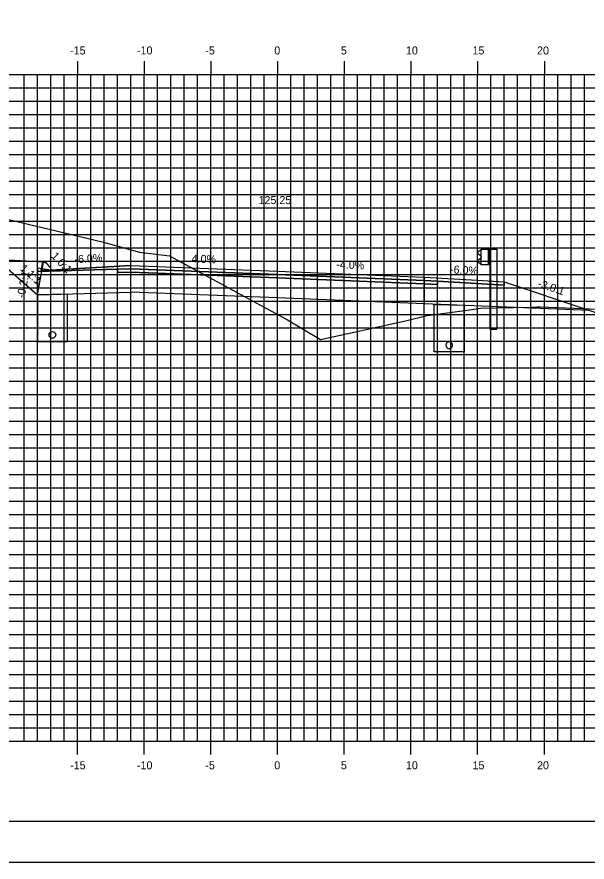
# Model space of a CAD drawing. Extents: x 850598 to 870284, y 366541 to 366651.
# Drawn here: x 867263.1 to 867305.8, y 366541.2 to 366604.5 of the extents above; entities that cross this region are included whole.
import ezdxf

# ---------------------------------------------------------------- set-up
doc = ezdxf.new("R2010")
doc.units = 0
for name, color, linetype in [('ANNOTATION', 7, 'Continuous'), ('BORDER', 7, 'Continuous'), ('D_Curb_Type_3M2_Lt', 7, 'Continuous'), ('D_Drainage_Underdrain', 7, 'Continuous'), ('D_Drainage_Underdrain_06in', 7, 'Continuous'), ('D_Guardrail_Beam_Rt', 7, 'Continuous'), ('D_Roadway_Berm', 7, 'Continuous'), ('D_Roadway_Centerline', 7, 'Continuous'), ('D_Roadway_Centerline_Text', 7, 'Continuous'), ('D_Roadway_Edge_Shoulder', 7, 'Continuous'), ('D_Roadway_Edge_TW', 7, 'Continuous'), ('D_Roadway_Pavement', 7, 'Continuous'), ('D_Roadway_SubGrade', 7, 'Continuous'), ('H_V ANNOTATION', 7, 'Continuous'), ('MAJOR', 7, 'Continuous'), ('MINOR', 7, 'Continuous'), ('PLOT BOUNDARY', 7, 'Continuous'), ('S_Roadway_Centerline', 7, 'Continuous')]:
    doc.layers.add(name, color=color, linetype=linetype)

msp = doc.modelspace()

# ---------------------------------------------------------------- linework, layer by layer
at = {"layer": 'BORDER'}
msp.add_line((867237.638, 366544.225), (867397.638, 366544.225), dxfattribs=at)
at = {"layer": 'D_Curb_Type_3M2_Lt'}
for p, q in [((867264.996, 366586.045), (867264.888, 366585.551)), ((867265.132, 366586.174), (867265.136, 366586.174)), ((867265.638, 366585.718), (867265.284, 366586.119)), ((867265.638, 366585.551), (867265.638, 366585.718)), ((867264.888, 366585.551), (867265.638, 366585.551))]:
    msp.add_line(p, q, dxfattribs=at)
msp.add_arc((867265.159, 366586.009), 0.167, 41.38705, 167.66476, dxfattribs=at)
at = {"layer": 'D_Drainage_Underdrain'}
for points in [[(867264.638, 366583.701), (867264.638, 366580.2), (867266.888, 366580.2), (867266.888, 366583.746)], [(867296.638, 366582.919), (867296.638, 366579.418), (867294.388, 366579.418), (867294.388, 366582.964)]]:
    msp.add_lwpolyline(points, close=True, dxfattribs=at)
at = {"layer": 'D_Drainage_Underdrain_06in'}
for points in [[(867265.763, 366580.95), (867265.84, 366580.938), (867265.91, 366580.903), (867265.965, 366580.847), (867266.001, 366580.778), (867266.013, 366580.7), (867266.001, 366580.623), (867265.965, 366580.554), (867265.91, 366580.498), (867265.84, 366580.463), (867265.763, 366580.45), (867265.686, 366580.463), (867265.616, 366580.498), (867265.561, 366580.554), (867265.525, 366580.623), (867265.513, 366580.7), (867265.525, 366580.778), (867265.561, 366580.847), (867265.616, 366580.903), (867265.686, 366580.938)], [(867295.513, 366580.168), (867295.436, 366580.156), (867295.366, 366580.121), (867295.311, 366580.065), (867295.275, 366579.996), (867295.263, 366579.918), (867295.275, 366579.841), (867295.311, 366579.771), (867295.366, 366579.716), (867295.436, 366579.681), (867295.513, 366579.668), (867295.59, 366579.681), (867295.66, 366579.716), (867295.715, 366579.771), (867295.751, 366579.841), (867295.763, 366579.918), (867295.751, 366579.996), (867295.715, 366580.065), (867295.66, 366580.121), (867295.59, 366580.156)]]:
    msp.add_lwpolyline(points, close=True, dxfattribs=at)
at = {"layer": 'D_Guardrail_Beam_Rt'}
for p, q in [((867297.819, 366587.03), (867297.675, 366586.93)), ((867297.909, 366587.05), (867297.835, 366587.037)), ((867297.909, 366587.124), (867298.596, 366587.124)), ((867297.909, 366585.958), (867297.909, 366587.124)), ((867298.43, 366587.124), (867298.43, 366585.958)), ((867298.534, 366587.124), (867298.534, 366585.958)), ((867298.596, 366587.124), (867299.067, 366587.124)), ((867298.596, 366587.124), (867298.596, 366585.958)), ((867299.067, 366587.124), (867299.067, 366581.124)), ((867297.675, 366586.787), (867297.871, 366586.651)), ((867297.871, 366586.431), (867297.675, 366586.295)), ((867297.904, 366586.586), (867297.904, 366586.495)), ((867297.675, 366586.152), (867297.819, 366586.052)), ((867297.835, 366586.045), (867297.909, 366586.032)), ((867298.596, 366585.958), (867297.909, 366585.958)), ((867298.575, 366581.124), (867298.575, 366585.958)), ((867298.575, 366581.124), (867299.067, 366581.124))]:
    msp.add_line(p, q, dxfattribs=at)
for centre, major_axis, start_param, end_param in [((867297.726, 366586.858), (-0.0877, 0), 5.323254, 7.243116), ((867297.843, 366586.996), (-0.0417, 0), 4.886922, 5.323254), ((867297.726, 366586.223), (-0.0877, 0), 5.323254, 7.243116), ((867297.825, 366586.586), (0.0789, 0), 0, 0.959931), ((867297.825, 366586.495), (0.0789, 0), 5.323254, 6.283185), ((867297.843, 366586.086), (-0.0417, 0), 0.959931, 1.396263)]:
    msp.add_ellipse(centre, major_axis=major_axis, ratio=0.995501, start_param=start_param, end_param=end_param, dxfattribs=at)
at = {"layer": 'D_Roadway_Berm'}
msp.add_lwpolyline([(867265.093, 366586.149), (867261.593, 366586.359)], dxfattribs=at)
at = {"layer": 'D_Roadway_Centerline'}
msp.add_lwpolyline([(867249.5, 366592.406), (867261.593, 366586.359), (867264.638, 366583.701), (867265.093, 366586.149), (867265.183, 366586.151), (867265.261, 366586.105), (867265.631, 366585.717), (867265.638, 366585.551), (867271.638, 366585.911), (867282.638, 366585.471), (867293.638, 366585.031), (867297.638, 366584.791), (867299.638, 366584.671), (867306.047, 366582.534), (867347.3, 366568.225), (867354.736, 366565.646), (867364.598, 366562.225), (867368.598, 366562.225)], dxfattribs=at)
at = {"layer": 'D_Roadway_Edge_Shoulder'}
for points in [[(867271.638, 366585.911), (867265.638, 366585.551), (867264.638, 366585.709), (867264.638, 366585.459), (867270.638, 366585.632), (867271.638, 366585.661)], [(867293.638, 366585.031), (867297.638, 366584.791), (867297.638, 366584.791), (867299.638, 366584.671), (867299.638, 366584.421), (867294.638, 366584.721), (867293.638, 366584.781)]]:
    msp.add_lwpolyline(points, close=True, dxfattribs=at)
at = {"layer": 'D_Roadway_Edge_TW'}
msp.add_lwpolyline([(867271.638, 366585.661), (867271.638, 366585.911), (867282.638, 366585.471), (867293.638, 366585.031), (867293.638, 366584.781), (867282.638, 366585.221)], close=True, dxfattribs=at)
at = {"layer": 'D_Roadway_Pavement'}
for points in [[(867271.638, 366585.661), (867270.638, 366585.632), (867270.638, 366585.382), (867271.638, 366585.411)], [(867271.638, 366585.411), (867271.638, 366585.661), (867282.638, 366585.221), (867293.638, 366584.781), (867293.638, 366584.531), (867282.638, 366584.971)], [(867293.638, 366584.781), (867294.638, 366584.721), (867294.638, 366584.471), (867293.638, 366584.531)]]:
    msp.add_lwpolyline(points, close=True, dxfattribs=at)
at = {"layer": 'D_Roadway_SubGrade'}
for points in [[(867271.638, 366585.411), (867270.638, 366585.382), (867270.638, 366585.632), (867264.638, 366585.459), (867264.638, 366583.701), (867271.638, 366583.911)], [(867271.638, 366583.911), (867271.638, 366585.411), (867282.638, 366584.971), (867293.638, 366584.531), (867293.638, 366583.031), (867282.638, 366583.471)], [(867293.638, 366584.531), (867294.638, 366584.471), (867294.638, 366584.721), (867299.638, 366584.421), (867299.638, 366584.671), (867306.047, 366582.534), (867293.638, 366583.031)]]:
    msp.add_lwpolyline(points, close=True, dxfattribs=at)
at = {"layer": 'MAJOR'}
for p, q in [((867267.638, 366601.227), (867267.638, 366600.225)), ((867267.638, 366601.227), (867267.638, 366600.225)), ((867272.638, 366601.227), (867272.638, 366600.225)), ((867272.638, 366601.227), (867272.638, 366600.225)), ((867277.638, 366601.227), (867277.638, 366600.225)), ((867277.638, 366601.227), (867277.638, 366600.225)), ((867282.638, 366601.227), (867282.638, 366600.225)), ((867282.638, 366601.227), (867282.638, 366600.225)), ((867287.638, 366601.227), (867287.638, 366600.225)), ((867287.638, 366601.227), (867287.638, 366600.225)), ((867292.638, 366601.227), (867292.638, 366600.225)), ((867292.638, 366601.227), (867292.638, 366600.225)), ((867297.638, 366601.227), (867297.638, 366600.225)), ((867297.638, 366601.227), (867297.638, 366600.225)), ((867302.638, 366601.227), (867302.638, 366600.225)), ((867302.638, 366601.227), (867302.638, 366600.225)), ((867242.638, 366600.225), (867382.638, 366600.225)), ((867242.638, 366600.225), (867382.638, 366600.225)), ((867242.638, 366600.225), (867382.638, 366600.225)), ((867242.638, 366600.225), (867382.638, 366600.225)), ((867267.638, 366550.225), (867267.638, 366600.225)), ((867267.638, 366550.225), (867267.638, 366600.225)), ((867272.638, 366550.225), (867272.638, 366600.225)), ((867272.638, 366550.225), (867272.638, 366600.225)), ((867277.638, 366550.225), (867277.638, 366600.225)), ((867277.638, 366550.225), (867277.638, 366600.225)), ((867282.638, 366550.225), (867282.638, 366600.225)), ((867282.638, 366550.225), (867282.638, 366600.225)), ((867287.638, 366550.225), (867287.638, 366600.225)), ((867287.638, 366550.225), (867287.638, 366600.225)), ((867292.638, 366550.225), (867292.638, 366600.225)), ((867292.638, 366550.225), (867292.638, 366600.225)), ((867297.638, 366550.225), (867297.638, 366600.225)), ((867297.638, 366550.225), (867297.638, 366600.225)), ((867302.638, 366550.225), (867302.638, 366600.225)), ((867302.638, 366550.225), (867302.638, 366600.225)), ((867242.638, 366595.225), (867382.638, 366595.225)), ((867242.638, 366595.225), (867382.638, 366595.225)), ((867242.638, 366590.225), (867382.638, 366590.225)), ((867242.638, 366590.225), (867382.638, 366590.225)), ((867242.638, 366585.225), (867382.638, 366585.225)), ((867242.638, 366585.225), (867382.638, 366585.225)), ((867242.638, 366580.225), (867382.638, 366580.225)), ((867242.638, 366580.225), (867382.638, 366580.225)), ((867242.638, 366575.225), (867382.638, 366575.225)), ((867242.638, 366575.225), (867382.638, 366575.225)), ((867242.638, 366570.225), (867382.638, 366570.225)), ((867242.638, 366570.225), (867382.638, 366570.225)), ((867242.638, 366565.225), (867382.638, 366565.225)), ((867242.638, 366565.225), (867382.638, 366565.225)), ((867242.638, 366560.225), (867382.638, 366560.225)), ((867242.638, 366560.225), (867382.638, 366560.225)), ((867242.638, 366555.225), (867382.638, 366555.225)), ((867242.638, 366555.225), (867382.638, 366555.225)), ((867242.638, 366550.225), (867382.638, 366550.225)), ((867242.638, 366550.225), (867382.638, 366550.225)), ((867242.638, 366550.225), (867382.638, 366550.225)), ((867242.638, 366550.225), (867382.638, 366550.225)), ((867267.638, 366549.223), (867267.638, 366550.225)), ((867267.638, 366549.223), (867267.638, 366550.225)), ((867272.638, 366549.223), (867272.638, 366550.225)), ((867272.638, 366549.223), (867272.638, 366550.225)), ((867277.638, 366549.223), (867277.638, 366550.225)), ((867277.638, 366549.223), (867277.638, 366550.225)), ((867282.638, 366549.223), (867282.638, 366550.225)), ((867282.638, 366549.223), (867282.638, 366550.225)), ((867287.638, 366549.223), (867287.638, 366550.225)), ((867287.638, 366549.223), (867287.638, 366550.225)), ((867292.638, 366549.223), (867292.638, 366550.225)), ((867292.638, 366549.223), (867292.638, 366550.225)), ((867297.638, 366549.223), (867297.638, 366550.225)), ((867297.638, 366549.223), (867297.638, 366550.225)), ((867302.638, 366549.223), (867302.638, 366550.225)), ((867302.638, 366549.223), (867302.638, 366550.225))]:
    msp.add_line(p, q, dxfattribs=at)
at = {"layer": 'MINOR'}
for p, q in [((867263.638, 366550.225), (867263.638, 366600.225)), ((867263.638, 366550.225), (867263.638, 366600.225)), ((867264.638, 366550.225), (867264.638, 366600.225)), ((867264.638, 366550.225), (867264.638, 366600.225)), ((867265.638, 366550.225), (867265.638, 366600.225)), ((867265.638, 366550.225), (867265.638, 366600.225)), ((867266.638, 366550.225), (867266.638, 366600.225)), ((867266.638, 366550.225), (867266.638, 366600.225)), ((867268.638, 366550.225), (867268.638, 366600.225)), ((867268.638, 366550.225), (867268.638, 366600.225)), ((867269.638, 366550.225), (867269.638, 366600.225)), ((867269.638, 366550.225), (867269.638, 366600.225)), ((867270.638, 366550.225), (867270.638, 366600.225)), ((867270.638, 366550.225), (867270.638, 366600.225)), ((867271.638, 366550.225), (867271.638, 366600.225)), ((867271.638, 366550.225), (867271.638, 366600.225)), ((867273.638, 366550.225), (867273.638, 366600.225)), ((867273.638, 366550.225), (867273.638, 366600.225)), ((867274.638, 366550.225), (867274.638, 366600.225)), ((867274.638, 366550.225), (867274.638, 366600.225)), ((867275.638, 366550.225), (867275.638, 366600.225)), ((867275.638, 366550.225), (867275.638, 366600.225)), ((867276.638, 366550.225), (867276.638, 366600.225)), ((867276.638, 366550.225), (867276.638, 366600.225)), ((867278.638, 366550.225), (867278.638, 366600.225)), ((867278.638, 366550.225), (867278.638, 366600.225)), ((867279.638, 366550.225), (867279.638, 366600.225)), ((867279.638, 366550.225), (867279.638, 366600.225)), ((867280.638, 366550.225), (867280.638, 366600.225)), ((867280.638, 366550.225), (867280.638, 366600.225)), ((867281.638, 366550.225), (867281.638, 366600.225)), ((867281.638, 366550.225), (867281.638, 366600.225)), ((867283.638, 366550.225), (867283.638, 366600.225)), ((867283.638, 366550.225), (867283.638, 366600.225)), ((867284.638, 366550.225), (867284.638, 366600.225)), ((867284.638, 366550.225), (867284.638, 366600.225)), ((867285.638, 366550.225), (867285.638, 366600.225)), ((867285.638, 366550.225), (867285.638, 366600.225)), ((867286.638, 366550.225), (867286.638, 366600.225)), ((867286.638, 366550.225), (867286.638, 366600.225)), ((867288.638, 366550.225), (867288.638, 366600.225)), ((867288.638, 366550.225), (867288.638, 366600.225)), ((867289.638, 366550.225), (867289.638, 366600.225)), ((867289.638, 366550.225), (867289.638, 366600.225)), ((867290.638, 366550.225), (867290.638, 366600.225)), ((867290.638, 366550.225), (867290.638, 366600.225)), ((867291.638, 366550.225), (867291.638, 366600.225)), ((867291.638, 366550.225), (867291.638, 366600.225)), ((867293.638, 366550.225), (867293.638, 366600.225)), ((867293.638, 366550.225), (867293.638, 366600.225)), ((867294.638, 366550.225), (867294.638, 366600.225)), ((867294.638, 366550.225), (867294.638, 366600.225)), ((867295.638, 366550.225), (867295.638, 366600.225)), ((867295.638, 366550.225), (867295.638, 366600.225)), ((867296.638, 366550.225), (867296.638, 366600.225)), ((867296.638, 366550.225), (867296.638, 366600.225)), ((867298.638, 366550.225), (867298.638, 366600.225)), ((867298.638, 366550.225), (867298.638, 366600.225)), ((867299.638, 366550.225), (867299.638, 366600.225)), ((867299.638, 366550.225), (867299.638, 366600.225)), ((867300.638, 366550.225), (867300.638, 366600.225)), ((867300.638, 366550.225), (867300.638, 366600.225)), ((867301.638, 366550.225), (867301.638, 366600.225)), ((867301.638, 366550.225), (867301.638, 366600.225)), ((867303.638, 366550.225), (867303.638, 366600.225)), ((867303.638, 366550.225), (867303.638, 366600.225)), ((867304.638, 366550.225), (867304.638, 366600.225)), ((867304.638, 366550.225), (867304.638, 366600.225)), ((867305.638, 366550.225), (867305.638, 366600.225)), ((867305.638, 366550.225), (867305.638, 366600.225)), ((867242.638, 366599.225), (867382.638, 366599.225)), ((867242.638, 366599.225), (867382.638, 366599.225)), ((867242.638, 366598.225), (867382.638, 366598.225)), ((867242.638, 366598.225), (867382.638, 366598.225)), ((867242.638, 366597.225), (867382.638, 366597.225)), ((867242.638, 366597.225), (867382.638, 366597.225)), ((867242.638, 366596.225), (867382.638, 366596.225)), ((867242.638, 366596.225), (867382.638, 366596.225)), ((867242.638, 366594.225), (867382.638, 366594.225)), ((867242.638, 366594.225), (867382.638, 366594.225)), ((867242.638, 366593.225), (867382.638, 366593.225)), ((867242.638, 366593.225), (867382.638, 366593.225)), ((867242.638, 366592.225), (867382.638, 366592.225)), ((867242.638, 366592.225), (867382.638, 366592.225)), ((867242.638, 366591.225), (867382.638, 366591.225)), ((867242.638, 366591.225), (867382.638, 366591.225)), ((867242.638, 366589.225), (867382.638, 366589.225)), ((867242.638, 366589.225), (867382.638, 366589.225)), ((867242.638, 366588.225), (867382.638, 366588.225)), ((867242.638, 366588.225), (867382.638, 366588.225)), ((867242.638, 366587.225), (867382.638, 366587.225)), ((867242.638, 366587.225), (867382.638, 366587.225)), ((867242.638, 366586.225), (867382.638, 366586.225)), ((867242.638, 366586.225), (867382.638, 366586.225)), ((867242.638, 366584.225), (867382.638, 366584.225)), ((867242.638, 366584.225), (867382.638, 366584.225)), ((867242.638, 366583.225), (867382.638, 366583.225)), ((867242.638, 366583.225), (867382.638, 366583.225)), ((867242.638, 366582.225), (867382.638, 366582.225)), ((867242.638, 366582.225), (867382.638, 366582.225)), ((867242.638, 366581.225), (867382.638, 366581.225)), ((867242.638, 366581.225), (867382.638, 366581.225)), ((867242.638, 366579.225), (867382.638, 366579.225)), ((867242.638, 366579.225), (867382.638, 366579.225)), ((867242.638, 366578.225), (867382.638, 366578.225)), ((867242.638, 366578.225), (867382.638, 366578.225)), ((867242.638, 366577.225), (867382.638, 366577.225)), ((867242.638, 366577.225), (867382.638, 366577.225)), ((867242.638, 366576.225), (867382.638, 366576.225)), ((867242.638, 366576.225), (867382.638, 366576.225)), ((867242.638, 366574.225), (867382.638, 366574.225)), ((867242.638, 366574.225), (867382.638, 366574.225)), ((867242.638, 366573.225), (867382.638, 366573.225)), ((867242.638, 366573.225), (867382.638, 366573.225)), ((867242.638, 366572.225), (867382.638, 366572.225)), ((867242.638, 366572.225), (867382.638, 366572.225)), ((867242.638, 366571.225), (867382.638, 366571.225)), ((867242.638, 366571.225), (867382.638, 366571.225)), ((867242.638, 366569.225), (867382.638, 366569.225)), ((867242.638, 366569.225), (867382.638, 366569.225)), ((867242.638, 366568.225), (867382.638, 366568.225)), ((867242.638, 366568.225), (867382.638, 366568.225)), ((867242.638, 366567.225), (867382.638, 366567.225)), ((867242.638, 366567.225), (867382.638, 366567.225)), ((867242.638, 366566.225), (867382.638, 366566.225)), ((867242.638, 366566.225), (867382.638, 366566.225)), ((867242.638, 366564.225), (867382.638, 366564.225)), ((867242.638, 366564.225), (867382.638, 366564.225)), ((867242.638, 366563.225), (867382.638, 366563.225)), ((867242.638, 366563.225), (867382.638, 366563.225)), ((867242.638, 366562.225), (867382.638, 366562.225)), ((867242.638, 366562.225), (867382.638, 366562.225)), ((867242.638, 366561.225), (867382.638, 366561.225)), ((867242.638, 366561.225), (867382.638, 366561.225)), ((867242.638, 366559.225), (867382.638, 366559.225)), ((867242.638, 366559.225), (867382.638, 366559.225)), ((867242.638, 366558.225), (867382.638, 366558.225)), ((867242.638, 366558.225), (867382.638, 366558.225)), ((867242.638, 366557.225), (867382.638, 366557.225)), ((867242.638, 366557.225), (867382.638, 366557.225)), ((867242.638, 366556.225), (867382.638, 366556.225)), ((867242.638, 366556.225), (867382.638, 366556.225)), ((867242.638, 366554.225), (867382.638, 366554.225)), ((867242.638, 366554.225), (867382.638, 366554.225)), ((867242.638, 366553.225), (867382.638, 366553.225)), ((867242.638, 366553.225), (867382.638, 366553.225)), ((867242.638, 366552.225), (867382.638, 366552.225)), ((867242.638, 366552.225), (867382.638, 366552.225)), ((867242.638, 366551.225), (867382.638, 366551.225)), ((867242.638, 366551.225), (867382.638, 366551.225))]:
    msp.add_line(p, q, dxfattribs=at)
at = {"layer": 'PLOT BOUNDARY'}
msp.add_lwpolyline([(867229.545, 366541.166), (867399.545, 366541.166), (867399.545, 366651.166), (867229.545, 366651.166)], close=True, dxfattribs=at)
at = {"layer": 'S_Roadway_Centerline'}
msp.add_lwpolyline([(867242.638, 366593.69), (867250.121, 366592.289), (867269.587, 366587.638), (867272.289, 366586.893), (867274.552, 366586.613), (867283.394, 366581.826), (867285.854, 366580.355), (867292.22, 366581.752), (867293.86, 366582.155), (867296.678, 366582.522), (867297.844, 366582.689), (867301.663, 366582.782), (867302.065, 366582.793), (867302.313, 366582.799), (867308.619, 366582.561)], dxfattribs=at)

# ---------------------------------------------------------------- texts
at = {"layer": 'ANNOTATION'}
for s, rotation, p in [('1.0:1', 313.67771, (867265.629, 366586.568)), ('-6.0%', 3.43363, (867267.435, 366586.061)), ('4.0%', 357.70939, (867276.194, 366586.129)), ('-4.0%', 357.70939, (867287.034, 366585.696)), ('1.1:1', 318.8813, (867263.296, 366585.6)), ('-6.0%', 356.56637, (867295.555, 366585.318)), ('-0.2:1', 79.47956, (867263.678, 366583.412)), ('-3.0:1', 341.56507, (867302.096, 366584.306))]:
    msp.add_text(s, height=0.6, rotation=rotation, dxfattribs=at).set_placement(p)
at = {"layer": 'D_Roadway_Centerline'}
for s, p in [('C', (867282.633, 366585.471)), ('C', (867282.633, 366585.471)), ('L', (867282.638, 366585.464)), ('L', (867282.638, 366585.464))]:
    msp.add_text(s, height=0.0146, dxfattribs=at).set_placement(p)
at = {"layer": 'D_Roadway_Centerline_Text'}
msp.add_text('125.25', height=0.6, dxfattribs=at).set_placement((867281.217, 366590.503))
at = {"layer": 'H_V ANNOTATION'}
for s, p in [('-15', (867267.095, 366601.725)), ('-10', (867272.103, 366601.725)), ('-5', (867277.228, 366601.725)), ('0', (867282.397, 366601.725)), ('5', (867287.389, 366601.725)), ('10', (867292.263, 366601.725)), ('15', (867297.255, 366601.725)), ('20', (867302.092, 366601.725)), ('-15', (867267.095, 366548.125)), ('-10', (867272.103, 366548.125)), ('-5', (867277.228, 366548.125)), ('0', (867282.397, 366548.125)), ('5', (867287.389, 366548.125)), ('10', (867292.263, 366548.125)), ('15', (867297.255, 366548.125)), ('20', (867302.092, 366548.125))]:
    msp.add_text(s, height=0.6, dxfattribs=at).set_placement(p)

doc.saveas('drawing.dxf')
